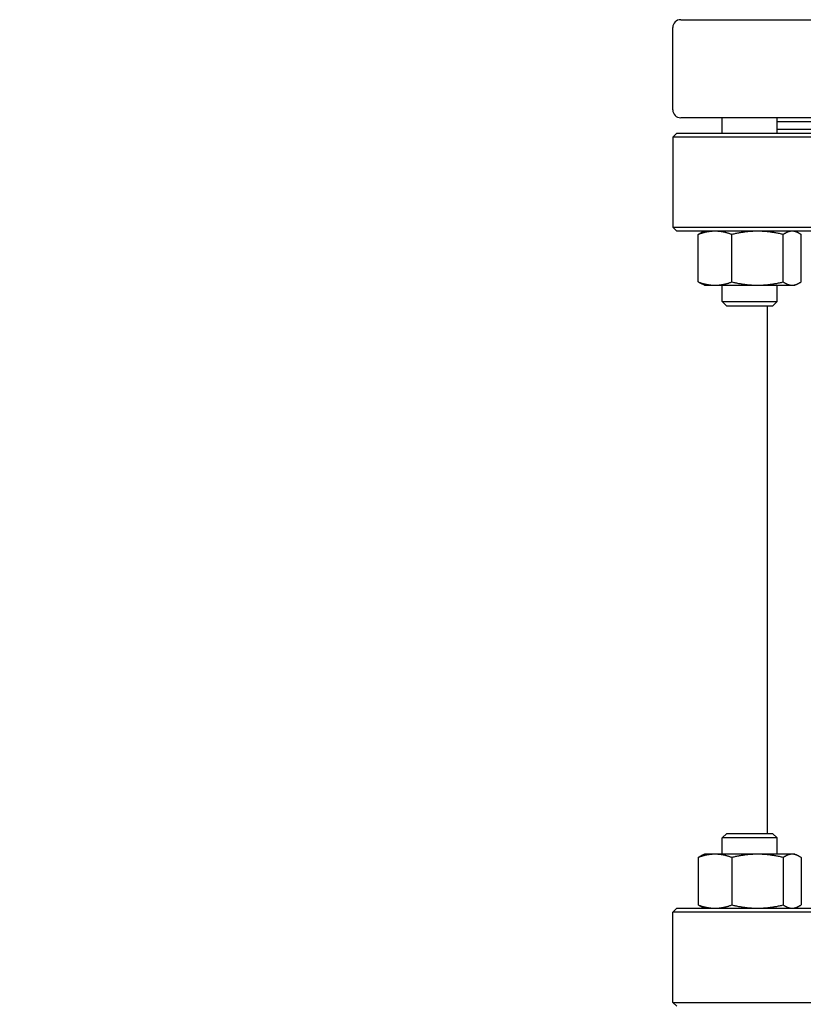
# Model space of a CAD drawing. Header units: inches. Extents: x 36 to 1719, y -84 to 1122.
# Tile 505 of 571: x 885 to 897, y 845 to 861. Entities that reach past the tile are written whole.
import ezdxf

# ---------------------------------------------------------------- set-up
doc = ezdxf.new("R2010")
doc.units = ezdxf.units.IN
doc.header["$LTSCALE"] = 48
doc.header["$MEASUREMENT"] = 0
doc.layers.add('Dimension (ANSI)', color=7, linetype='Continuous', lineweight=25)
doc.layers.add('Visible (ANSI)', color=7, linetype='Continuous', lineweight=30)
doc.styles.add('Note Text (ANSI)', font='tahoma.ttf')
doc.dimstyles.new('Architectural (ANSI)', dxfattribs={"dimscale": 48, "dimtxt": 0.125, "dimasz": 0.098425, "dimexe": 0.125, "dimexo": 0.0625, "dimgap": 0.031496, "dimtad": 0, "dimtih": 1, "dimtoh": 1, "dimdec": 4, "dimrnd": 1e-08, "dimzin": 3, "dimdsep": 46, "dimlunit": 4, "dimtxsty": 'Note Text (ANSI)', "dimcen": 0.09, "dimdle": 0.393701, "dimclrd": 256, "dimclre": 256, "dimclrt": 256, "dimadec": 0, "dimazin": 3, "dimtfac": 0.96, "dimtofl": 0, "dimtmove": 0, "dimatfit": 3, "dimfxl": 1, "dimfrac": 2, "dimtolj": 1, "dimtzin": 12, "dimlwd": -1, "dimlwe": -1, "dimarcsym": 0})

# ---------------------------------------------------------------- blocks, each defined once
blk = doc.blocks.new('*D15')
at = {"layer": 'Defpoints', "color": 0, "transparency": 16777216}
for p in [(1035.918, 852.671), (738.918, 838.715), (1035.918, 741.531)]:
    blk.add_point(p, dxfattribs=at)
at = {"layer": 'Dimension (ANSI)', "transparency": 16777216}
for p, q in [((1035.918, 849.671), (1035.918, 735.531)), ((738.918, 835.715), (738.918, 735.531)), ((743.642, 741.531), (865.572, 741.531)), ((1031.193, 741.531), (889.263, 741.531))]:
    blk.add_line(p, q, dxfattribs=at)
for points in [[(743.642, 742.318), (743.642, 740.743), (738.918, 741.531)], [(1031.193, 742.318), (1031.193, 740.743), (1035.918, 741.531)]]:
    blk.add_solid(points, dxfattribs=at)
at = {"layer": 'Dimension (ANSI)', "transparency": 16777216, "insert": (867.084, 744.652), "char_height": 6, "attachment_point": 1, "style": 'Note Text (ANSI)'}
blk.add_mtext('\\A1;24\'-9"', dxfattribs=at)

msp = doc.modelspace()

# ---------------------------------------------------------------- linework, layer by layer
at = {"layer": 'Visible (ANSI)'}
for p, q in [((895.04268, 860.9239), (909.79268, 860.9239)), ((894.91768, 859.4889), (894.91768, 860.7989)), ((909.79268, 859.3639), (895.04268, 859.3639)), ((895.70166, 859.1189), (895.70166, 859.3639)), ((896.57666, 859.1189), (896.57666, 859.3639)), ((897.38399, 859.2989), (896.57666, 859.2989)), ((897.38399, 859.1789), (896.57666, 859.1789)), ((894.98018, 859.1189), (894.91768, 859.0564)), ((894.91768, 859.0564), (894.91768, 857.6214)), ((909.91768, 859.0564), (894.91768, 859.0564)), ((894.98018, 859.1189), (909.85518, 859.1189)), ((894.91768, 857.6214), (909.91768, 857.6214)), ((894.98018, 857.5589), (894.91768, 857.6214)), ((909.85518, 857.5589), (894.98018, 857.5589)), ((895.32173, 856.75176), (895.32173, 857.50703)), ((895.42016, 857.5589), (895.37438, 857.53755)), ((895.85621, 856.75176), (895.85621, 857.50703)), ((896.67364, 856.75176), (896.67364, 857.50703)), ((896.85816, 857.5589), (896.90395, 857.53755)), ((896.95659, 856.75176), (896.95659, 857.50703)), ((895.42016, 856.6999), (895.37438, 856.72125)), ((895.42016, 856.6999), (895.58897, 856.6999)), ((895.58897, 856.6999), (896.26493, 856.6999)), ((895.70166, 856.44181), (895.70166, 856.6999)), ((896.26493, 856.6999), (896.81512, 856.6999)), ((896.57666, 856.44181), (896.57666, 856.6999)), ((896.81512, 856.6999), (896.85816, 856.6999)), ((896.85816, 856.6999), (896.90395, 856.72125)), ((895.70166, 856.44181), (896.57666, 856.44181)), ((895.77458, 856.3689), (895.70166, 856.44181)), ((896.50375, 856.3689), (895.77458, 856.3689)), ((896.41768, 856.3689), (896.41768, 847.9789)), ((896.50375, 856.3689), (896.57666, 856.44181)), ((895.77458, 847.9789), (895.70166, 847.90598)), ((896.57666, 847.90598), (895.70166, 847.90598)), ((895.70166, 847.6479), (895.70166, 847.90598)), ((895.77458, 847.9789), (896.50375, 847.9789)), ((896.50375, 847.9789), (896.57666, 847.90598)), ((896.57666, 847.6479), (896.57666, 847.90598)), ((895.32173, 847.59603), (895.32173, 846.84076)), ((895.42016, 847.6479), (895.37438, 847.62655)), ((895.58897, 847.6479), (895.42016, 847.6479)), ((896.26493, 847.6479), (895.58897, 847.6479)), ((895.85621, 847.59603), (895.85621, 846.84076)), ((896.81512, 847.6479), (896.26493, 847.6479)), ((896.67364, 847.59603), (896.67364, 846.84076)), ((896.85816, 847.6479), (896.81512, 847.6479)), ((896.85816, 847.6479), (896.90395, 847.62655)), ((896.95659, 847.59603), (896.95659, 846.84076)), ((894.98018, 846.7889), (894.91768, 846.7264)), ((894.98018, 846.7889), (909.85518, 846.7889)), ((895.42016, 846.7889), (895.37438, 846.81025)), ((896.85816, 846.7889), (896.90395, 846.81025)), ((894.91768, 845.2914), (894.91768, 846.7264)), ((909.91768, 846.7264), (894.91768, 846.7264)), ((894.91768, 845.2914), (909.91768, 845.2914)), ((894.98018, 845.2289), (894.91768, 845.2914))]:
    msp.add_line(p, q, dxfattribs=at)
for centre, start, end in [((895.04268, 860.7989), 90, 180), ((895.04268, 859.4889), 180, 270)]:
    msp.add_arc(centre, 0.125, start, end, dxfattribs=at)
for points, weights in [([(895.58897, 857.5589), (895.46495, 857.5589), (895.32173, 857.50703)], [1, 1.0379548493, 1]), ([(895.32173, 857.50703), (895.34914, 857.52578), (895.37438, 857.53755)], [1, 1.01339325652, 1.01733426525]), ([(895.85621, 857.50703), (895.713, 857.5589), (895.58897, 857.5589)], [1, 1.0379548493, 1]), ([(896.26493, 857.5589), (896.07524, 857.5589), (895.85621, 857.50703)], [1, 1.0379548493, 1]), ([(896.67364, 857.50703), (896.45461, 857.5589), (896.26493, 857.5589)], [1, 1.0379548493, 1]), ([(896.81512, 857.5589), (896.74946, 857.5589), (896.67364, 857.50703)], [1, 1.0379548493, 1]), ([(896.95659, 857.50703), (896.88078, 857.5589), (896.81512, 857.5589)], [1, 1.0379548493, 1]), ([(895.37438, 856.72125), (895.34914, 856.73302), (895.32173, 856.75176)], [1.01733426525, 1.01339325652, 1]), ([(895.32173, 856.75176), (895.46495, 856.6999), (895.58897, 856.6999)], [1, 1.0379548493, 1]), ([(895.58897, 856.6999), (895.713, 856.6999), (895.85621, 856.75176)], [1, 1.0379548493, 1]), ([(895.85621, 856.75176), (896.07524, 856.6999), (896.26493, 856.6999)], [1, 1.0379548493, 1]), ([(896.26493, 856.6999), (896.45461, 856.6999), (896.67364, 856.75176)], [1, 1.0379548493, 1]), ([(896.67364, 856.75176), (896.74946, 856.6999), (896.81512, 856.6999)], [1, 1.0379548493, 1]), ([(896.81512, 856.6999), (896.88078, 856.6999), (896.95659, 856.75176)], [1, 1.0379548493, 1]), ([(895.58897, 847.6479), (895.46495, 847.6479), (895.32173, 847.59603)], [1, 1.0379548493, 1]), ([(895.32173, 847.59603), (895.34914, 847.61478), (895.37438, 847.62655)], [1, 1.01339325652, 1.01733426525]), ([(895.85621, 847.59603), (895.713, 847.6479), (895.58897, 847.6479)], [1, 1.0379548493, 1]), ([(896.26493, 847.6479), (896.07524, 847.6479), (895.85621, 847.59603)], [1, 1.0379548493, 1]), ([(896.67364, 847.59603), (896.45461, 847.6479), (896.26493, 847.6479)], [1, 1.0379548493, 1]), ([(896.81512, 847.6479), (896.74946, 847.6479), (896.67364, 847.59603)], [1, 1.0379548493, 1]), ([(896.95659, 847.59603), (896.88078, 847.6479), (896.81512, 847.6479)], [1, 1.0379548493, 1]), ([(895.37438, 846.81025), (895.34914, 846.82202), (895.32173, 846.84076)], [1.01733426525, 1.01339325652, 1]), ([(895.32173, 846.84076), (895.46495, 846.7889), (895.58897, 846.7889)], [1, 1.0379548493, 1]), ([(895.58897, 846.7889), (895.713, 846.7889), (895.85621, 846.84076)], [1, 1.0379548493, 1]), ([(895.85621, 846.84076), (896.07524, 846.7889), (896.26493, 846.7889)], [1, 1.0379548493, 1]), ([(896.26493, 846.7889), (896.45461, 846.7889), (896.67364, 846.84076)], [1, 1.0379548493, 1]), ([(896.67364, 846.84076), (896.74946, 846.7889), (896.81512, 846.7889)], [1, 1.0379548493, 1]), ([(896.81512, 846.7889), (896.88078, 846.7889), (896.95659, 846.84076)], [1, 1.0379548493, 1])]:
    msp.add_rational_spline(points, weights, degree=2, dxfattribs=at)

# ---------------------------------------------------------------- dimensions: what is measured, and where the dimension line sits
at = {"layer": 'Dimension (ANSI)'}
dim = msp.add_linear_dim(base=(1035.91768, 741.53077), p1=(738.91768, 838.7154), p2=(1035.91768, 852.67131), dimstyle='Architectural (ANSI)', override={"dimgap": 0.031496, "dimtih": 0, "dimtoh": 0, "dimdec": 4, "dimlfac": 1, "dimtol": 0, "dimlim": 0, "dimtp": 0, "dimtm": 0, "dimtdec": 2, "dimatfit": 1}, dxfattribs=at)
dim.commit()
dim.dimension.update_dxf_attribs({"geometry": '*D15', "text_midpoint": (877.41768, 741.53077), "dimtype": 160})

doc.saveas('drawing.dxf')
